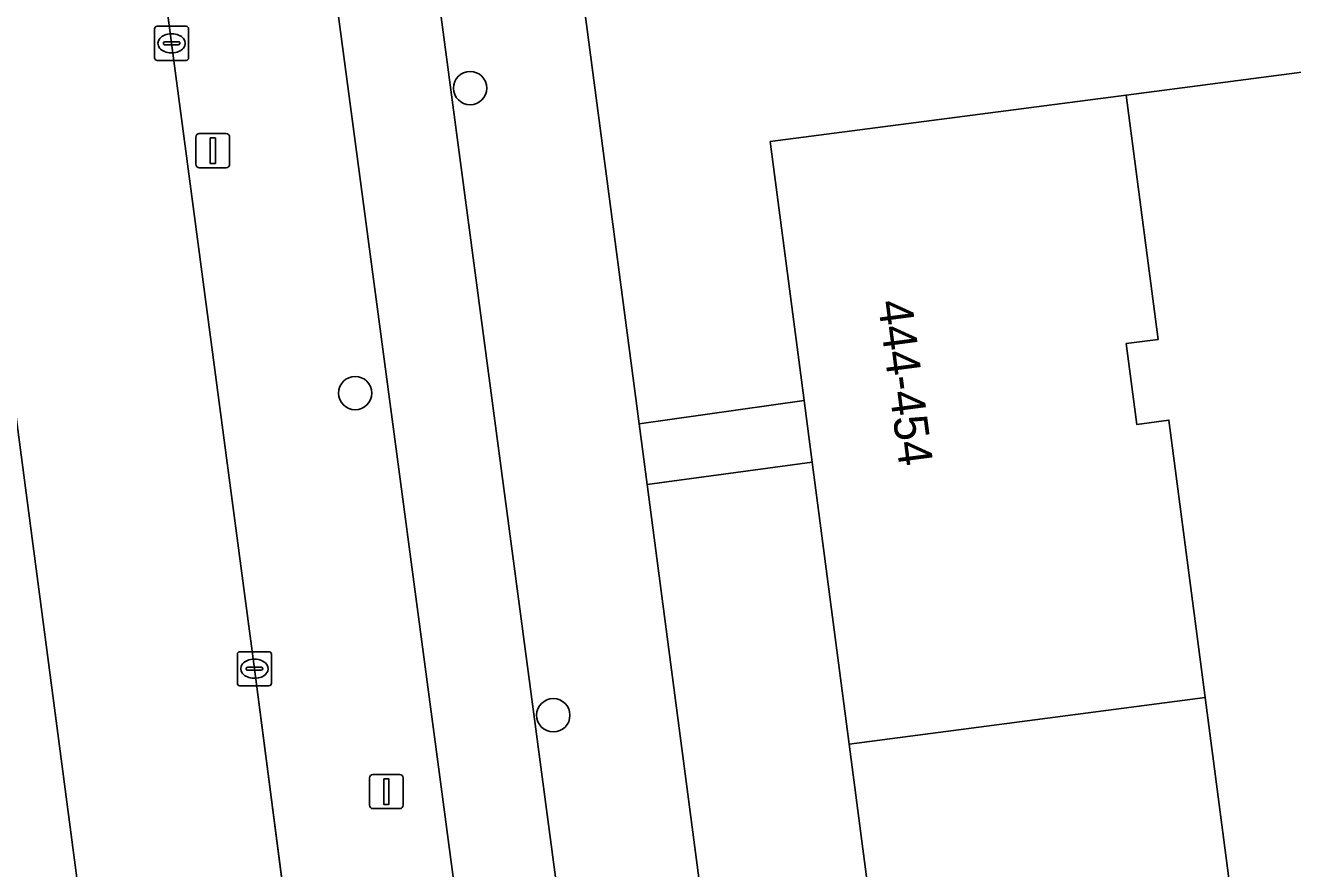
# Model space of a CAD drawing. Extents: x 161084 to 161928, y 385354 to 386522.
# Drawn here: x 161203.77 to 161240.96, y 385669.53 to 385694.29 of the extents above; entities that cross this region are included whole.
import ezdxf

# ---------------------------------------------------------------- set-up
doc = ezdxf.new("R2010")
doc.units = 0
for name, color, linetype in [('IMGEO_Berm_groen', 7, 'Continuous'), ('IMGEO_Boom', 7, 'Continuous'), ('IMGEO_Fietspad_gesloten', 7, 'Continuous'), ('IMGEO_Groenvoorziening', 7, 'Continuous'), ('IMGEO_Kolk', 7, 'Continuous'), ('IMGEO_Lichtmast', 7, 'Continuous'), ('IMGEO_OVBaan_gesloten', 7, 'Continuous'), ('IMGEO_Pand', 7, 'Continuous'), ('IMGEO_Pand_nummerreeks', 7, 'Continuous'), ('IMGEO_Voetpad_open', 7, 'Continuous')]:
    doc.layers.add(name, color=color, linetype=linetype)

msp = doc.modelspace()

# ---------------------------------------------------------------- linework, layer by layer
at = {"layer": 'IMGEO_Berm_groen'}
for points in [[(161217.87, 385657.684), (161212.067, 385701.246), (161211.849, 385702.884), (161209.438, 385702.603), (161207.688, 385716.034), (161205.66, 385715.749)], [(161205.243, 385715.237), (161205.538, 385713.078), (161208.061, 385693.766), (161210.493, 385675.4), (161213.137, 385655.09), (161215.622, 385635.788), (161218.115, 385616.778), (161226.405, 385554.794), (161226.701, 385552.542), (161237.22, 385473.071), (161239.042, 385459.421), (161241.372, 385441.081), (161244.152, 385420.707), (161245.842, 385407.69), (161249.215, 385408.074), (161252.82, 385380.525), (161254.04, 385371.605), (161259.098, 385371.912), (161256.159, 385388.557), (161254.177, 385400.327), (161253.858, 385402.114), (161250.989, 385419.281), (161250.47, 385422.44), (161248.738, 385432.968)]]:
    msp.add_lwpolyline(points, dxfattribs=at)
at = {"layer": 'IMGEO_Boom'}
for centre in [(161216.822, 385692.452), (161213.448, 385683.495), (161219.263, 385674.033)]:
    msp.add_circle(centre, 0.489, dxfattribs=at)
at = {"layer": 'IMGEO_Fietspad_gesloten'}
for points in [[(161211.64, 385704.461), (161211.781, 385703.396), (161211.849, 385702.884), (161212.067, 385701.246), (161217.87, 385657.684)], [(161220.529, 385660.267), (161220.437, 385660.963), (161215.004, 385701.837)]]:
    msp.add_lwpolyline(points, dxfattribs=at)
at = {"layer": 'IMGEO_Groenvoorziening'}
msp.add_lwpolyline([(161220.234, 385694.322), (161221.779, 385682.59), (161226.622, 385683.273), (161225.628, 385690.879), (161236.072, 385692.244), (161241.457, 385692.948), (161240.959, 385696.746)], dxfattribs=at)
msp.add_lwpolyline([(161227.94, 385673.187), (161226.858, 385681.47), (161222.013, 385680.815), (161224.203, 385664.186), (161229.017, 385664.946)], close=True, dxfattribs=at)
at = {"layer": 'IMGEO_Kolk'}
for p, q in [((161207.56, 385693.34), (161207.56, 385694.192)), ((161207.635, 385694.266), (161208.487, 385694.266)), ((161208.561, 385694.192), (161208.561, 385693.34)), ((161207.819, 385693.76), (161207.819, 385693.772)), ((161207.862, 385693.809), (161208.26, 385693.809)), ((161208.048, 385694.046), (161208.073, 385694.046)), ((161208.303, 385693.772), (161208.303, 385693.76)), ((161208.257, 385693.723), (161207.859, 385693.723)), ((161208.071, 385693.486), (161208.046, 385693.486)), ((161208.487, 385693.266), (161207.635, 385693.266)), ((161210.067, 385675.9), (161210.919, 385675.9)), ((161209.992, 385674.974), (161209.992, 385675.826)), ((161210.48, 385675.68), (161210.505, 385675.68)), ((161210.993, 385675.826), (161210.993, 385674.974)), ((161210.251, 385675.394), (161210.251, 385675.406)), ((161210.689, 385675.357), (161210.291, 385675.357)), ((161210.294, 385675.443), (161210.692, 385675.443)), ((161210.735, 385675.406), (161210.735, 385675.394)), ((161210.919, 385674.9), (161210.067, 385674.9)), ((161210.503, 385675.12), (161210.478, 385675.12))]:
    msp.add_line(p, q, dxfattribs=at)
for points in [[(161207.56, 385693.34), (161207.56, 385694.192)], [(161207.635, 385694.266), (161208.487, 385694.266)], [(161208.561, 385694.192), (161208.561, 385693.34)], [(161208.487, 385693.266), (161207.635, 385693.266)], [(161210.067, 385675.9), (161210.919, 385675.9)], [(161209.992, 385674.974), (161209.992, 385675.826)], [(161210.993, 385675.826), (161210.993, 385674.974)], [(161210.919, 385674.9), (161210.067, 385674.9)]]:
    msp.add_lwpolyline(points, dxfattribs=at)
for centre, radius, start, end in [((161207.637, 385694.19), 0.0765, 91.552, 178.448), ((161207.637, 385694.19), 0.0765, 91.552, 178.448), ((161208.485, 385694.19), 0.0765, 1.552, 88.448), ((161208.485, 385694.19), 0.0765, 1.552, 88.448), ((161207.859, 385693.769), 0.0403, 85.8775, 175.7526), ((161207.856, 385693.759), 0.0366, 178.938, 274.7102), ((161208.26, 385693.766), 0.043, 264.8664, 352.4533), ((161208.264, 385693.771), 0.0386, 1.7309, 96.639), ((161207.637, 385693.342), 0.0765, 181.552, 268.448), ((161207.637, 385693.342), 0.0765, 181.552, 268.448), ((161208.485, 385693.342), 0.0765, 271.552, 358.448), ((161208.485, 385693.342), 0.0765, 271.552, 358.448), ((161210.069, 385675.824), 0.0765, 91.552, 178.448), ((161210.069, 385675.824), 0.0765, 91.552, 178.448), ((161210.917, 385675.824), 0.0765, 1.552, 88.448), ((161210.917, 385675.824), 0.0765, 1.552, 88.448), ((161210.291, 385675.403), 0.0403, 85.8775, 175.7526), ((161210.288, 385675.393), 0.0366, 178.938, 274.7102), ((161210.692, 385675.4), 0.043, 264.8664, 352.4533), ((161210.696, 385675.405), 0.0386, 1.7309, 96.639), ((161210.069, 385674.976), 0.0765, 181.552, 268.448), ((161210.069, 385674.976), 0.0765, 181.552, 268.448), ((161210.917, 385674.976), 0.0765, 271.552, 358.448), ((161210.917, 385674.976), 0.0765, 271.552, 358.448)]:
    msp.add_arc(centre, radius, start, end, dxfattribs=at)
for centre, major_axis, ratio, start_param, end_param in [((161208.047, 385693.766), (-0.387, 0.002), 0.722429, 4.712389, 7.853982), ((161208.072, 385693.766), (-0.39, 0.002), 0.717154, 1.570796, 4.712389), ((161210.479, 385675.4), (-0.387, 0.002), 0.722429, 4.712389, 7.853982), ((161210.504, 385675.4), (-0.39, 0.002), 0.717154, 1.570796, 4.712389)]:
    msp.add_ellipse(centre, major_axis=major_axis, ratio=ratio, start_param=start_param, end_param=end_param, dxfattribs=at)
at = {"layer": 'IMGEO_Lichtmast'}
for p, q in [((161208.775, 385690.213), (161208.775, 385691.013)), ((161208.775, 385691.013), (161208.775, 385690.213)), ((161208.875, 385691.113), (161209.665, 385691.113)), ((161209.665, 385691.113), (161208.875, 385691.113)), ((161209.765, 385691.013), (161209.765, 385690.213)), ((161209.765, 385690.213), (161209.765, 385691.013)), ((161209.665, 385690.113), (161208.875, 385690.113)), ((161208.875, 385690.113), (161209.665, 385690.113)), ((161213.867, 385671.392), (161213.867, 385672.192)), ((161213.867, 385672.192), (161213.867, 385671.392)), ((161213.967, 385672.292), (161214.757, 385672.292)), ((161214.757, 385672.292), (161213.967, 385672.292)), ((161214.857, 385672.192), (161214.857, 385671.392)), ((161214.857, 385671.392), (161214.857, 385672.192)), ((161214.757, 385671.292), (161213.967, 385671.292)), ((161213.967, 385671.292), (161214.757, 385671.292))]:
    msp.add_line(p, q, dxfattribs=at)
for points in [[(161209.195, 385690.988), (161209.345, 385690.988), (161209.345, 385690.238), (161209.195, 385690.238), (161209.195, 385690.988)], [(161214.287, 385672.167), (161214.437, 385672.167), (161214.437, 385671.417), (161214.287, 385671.417), (161214.287, 385672.167)]]:
    msp.add_lwpolyline(points, dxfattribs=at)
for centre, start, end in [((161208.875, 385691.013), 90, 180), ((161208.875, 385691.013), 90, 180), ((161209.665, 385691.013), 0, 90), ((161209.665, 385691.013), 360, 90), ((161208.875, 385690.213), 180, 270), ((161208.875, 385690.213), 180, 270), ((161209.665, 385690.213), 270, 0), ((161209.665, 385690.213), 270, 0), ((161213.967, 385672.192), 90, 180), ((161213.967, 385672.192), 90, 180), ((161214.757, 385672.192), 0, 90), ((161214.757, 385672.192), 360, 90), ((161213.967, 385671.392), 180, 270), ((161213.967, 385671.392), 180, 270), ((161214.757, 385671.392), 270, 0), ((161214.757, 385671.392), 270, 0)]:
    msp.add_arc(centre, 0.1, start, end, dxfattribs=at)
at = {"layer": 'IMGEO_OVBaan_gesloten'}
for points in [[(161182.706, 385840.813), (161196.575, 385735.387), (161213.073, 385609.979), (161220.927, 385551.802)], [(161226.405, 385554.794), (161218.115, 385616.778), (161215.622, 385635.788), (161213.137, 385655.09), (161210.493, 385675.4), (161208.061, 385693.766), (161205.538, 385713.078), (161205.243, 385715.237), (161204.867, 385718.659), (161204.352, 385722.25), (161204.312, 385722.565), (161203.479, 385728.951), (161203.456, 385729.235), (161202.659, 385735.139), (161202.512, 385736.231), (161201.952, 385740.641), (161201.77, 385741.935), (161201.459, 385744.161), (161200.809, 385749.085), (161200.644, 385750.335), (161200.501, 385751.664), (161200.002, 385755.064)]]:
    msp.add_lwpolyline(points, dxfattribs=at)
at = {"layer": 'IMGEO_Pand'}
for points in [[(161236.074, 385684.947), (161237.009, 385685.07), (161236.072, 385692.244), (161225.628, 385690.879), (161226.622, 385683.273), (161226.858, 385681.47), (161227.94, 385673.187), (161238.393, 385674.553), (161237.329, 385682.701), (161236.384, 385682.577)], [(161238.486, 385666.278), (161239.458, 385666.405), (161238.393, 385674.553), (161227.94, 385673.187), (161229.017, 385664.946), (161229.332, 385662.533), (161230.234, 385655.635), (161240.739, 385657.008), (161239.83, 385663.967), (161238.806, 385663.833)]]:
    msp.add_lwpolyline(points, close=True, dxfattribs=at)
at = {"layer": 'IMGEO_Voetpad_open'}
for points in [[(161226.666, 385645.49), (161226.349, 385647.897), (161224.515, 385661.817), (161224.203, 385664.186), (161222.013, 385680.815), (161221.779, 385682.59), (161220.234, 385694.322), (161219.143, 385702.509), (161217.736, 385712.585), (161217.202, 385716.578)], [(161214.031, 385715.911), (161214.455, 385705.86), (161215.004, 385701.837), (161220.437, 385660.963), (161221.281, 385661.066), (161223.084, 385647.349), (161223.366, 385645.417), (161225.637, 385628.682), (161225.858, 385626.191), (161227.722, 385612.49), (161227.928, 385609.956), (161230.731, 385589.403)]]:
    msp.add_lwpolyline(points, dxfattribs=at)
for points in [[(161241.457, 385692.948), (161236.072, 385692.244), (161237.009, 385685.07), (161236.074, 385684.947), (161236.384, 385682.577), (161237.329, 385682.701), (161238.393, 385674.553), (161239.458, 385666.405), (161238.486, 385666.278), (161238.806, 385663.833), (161239.83, 385663.967), (161240.739, 385657.008), (161241.649, 385650.049), (161240.644, 385649.917), (161240.961, 385647.498), (161241.961, 385647.629), (161243.027, 385639.475), (161244.092, 385631.322), (161243.103, 385631.193), (161243.419, 385628.779), (161244.408, 385628.909), (161245.342, 385621.768), (161250.704, 385622.469)], [(161226.622, 385683.273), (161221.779, 385682.59), (161222.013, 385680.815), (161226.858, 385681.47)]]:
    msp.add_lwpolyline(points, close=True, dxfattribs=at)

# ---------------------------------------------------------------- texts
at = {"layer": 'IMGEO_Pand_nummerreeks'}
msp.add_text('444-454', height=1, rotation=277.4482, dxfattribs=at).set_placement((161228.784, 385686.176))

doc.saveas('drawing.dxf')
